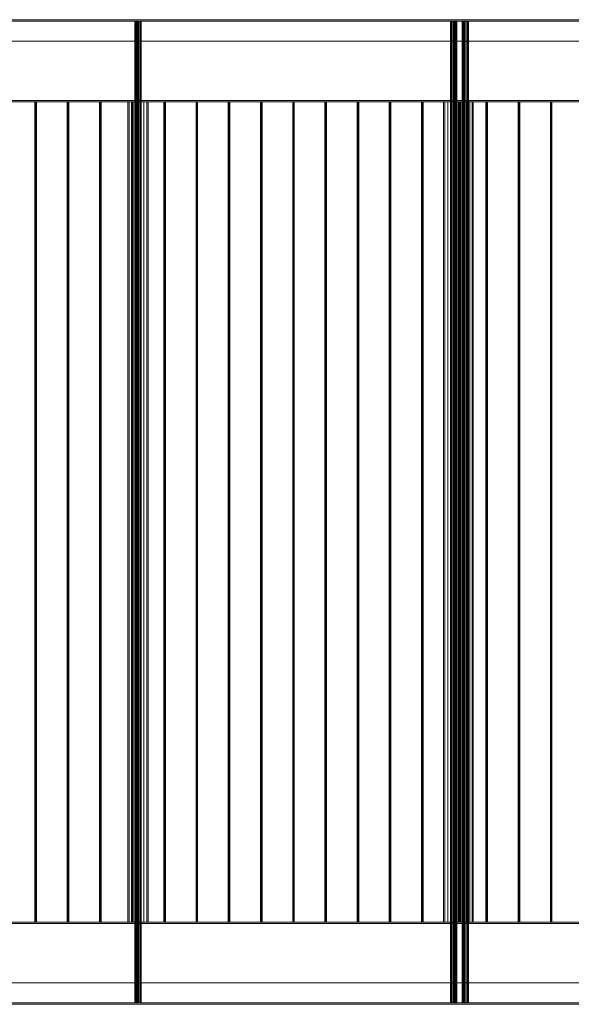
# Model space of a CAD drawing. Header units: millimetres. Extents: x -2233 to 65662, y -50530 to 6847.
# Tile 664 of 802: x 33507 to 35189, y -19500 to -16500. Entities that reach past the tile are written whole.
import ezdxf

# ---------------------------------------------------------------- set-up
doc = ezdxf.new("R2010")
doc.units = ezdxf.units.MM
doc.layers.add('superior_C03', color=7, linetype='Continuous', lineweight=0)

msp = doc.modelspace()

# ---------------------------------------------------------------- linework, layer by layer
at = {"layer": 'superior_C03'}
for p, q in [((40366.023, -16500), (26559.602, -16500)), ((26560.355, -16500), (40366.776, -16500)), ((40459.439, -16500), (26653.018, -16500)), ((26653.771, -16500), (40460.192, -16500)), ((26559.602, -16504), (40366.023, -16504)), ((40460.192, -16504), (26653.771, -16504)), ((33859.151, -16504), (33857.683, -16504)), ((33857.683, -16504), (33857.71, -16504)), ((33857.683, -16504), (33857.683, -19496)), ((33857.71, -16504), (33859.228, -16504)), ((33857.71, -16504), (33857.71, -19496)), ((33861.891, -16504), (33859.151, -16504)), ((33859.151, -16504), (33859.151, -19496)), ((33859.228, -16504), (33862.006, -16504)), ((33859.228, -16504), (33859.228, -19496)), ((33865.486, -16504), (33861.891, -16504)), ((33861.891, -16504), (33861.891, -19496)), ((33862.006, -16504), (33865.621, -16504)), ((33862.006, -16504), (33862.006, -19496)), ((33869.387, -16504), (33865.486, -16504)), ((33865.486, -16504), (33865.486, -19496)), ((33865.621, -16504), (33869.522, -16504)), ((33865.621, -16504), (33865.621, -19496)), ((33873.002, -16504), (33869.387, -16504)), ((33869.387, -16504), (33869.387, -19496)), ((33869.522, -16504), (33873.117, -16504)), ((33869.522, -16504), (33869.522, -19496)), ((33875.78, -16504), (33873.002, -16504)), ((33873.002, -16504), (33873.002, -19496)), ((33873.117, -16504), (33875.857, -16504)), ((33873.117, -16504), (33873.117, -19496)), ((33877.298, -16504), (33875.78, -16504)), ((33875.78, -16504), (33875.78, -19496)), ((33875.857, -16504), (33877.325, -16504)), ((33875.857, -16504), (33875.857, -19496)), ((33877.325, -16504), (33877.298, -16504)), ((33877.298, -16504), (33877.298, -19496)), ((33877.325, -19496), (33877.325, -16504)), ((34821.613, -16504), (34820.145, -16504)), ((34820.145, -16504), (34820.172, -16504)), ((34820.145, -16504), (34820.145, -19496)), ((34820.172, -16504), (34821.69, -16504)), ((34820.172, -16504), (34820.172, -19496)), ((34824.353, -16504), (34821.613, -16504)), ((34821.613, -16504), (34821.613, -19496)), ((34821.69, -16504), (34824.468, -16504)), ((34821.69, -16504), (34821.69, -19496)), ((34827.948, -16504), (34824.353, -16504)), ((34824.353, -16504), (34824.353, -19496)), ((34824.468, -16504), (34828.083, -16504)), ((34824.468, -16504), (34824.468, -19496)), ((34831.849, -16504), (34827.948, -16504)), ((34827.948, -16504), (34827.948, -19496)), ((34828.083, -16504), (34831.984, -16504)), ((34828.083, -16504), (34828.083, -19496)), ((34835.464, -16504), (34831.849, -16504)), ((34831.849, -16504), (34831.849, -19496)), ((34831.984, -16504), (34835.579, -16504)), ((34831.984, -16504), (34831.984, -19496)), ((34838.242, -16504), (34835.464, -16504)), ((34835.464, -16504), (34835.464, -19496)), ((34835.579, -16504), (34838.319, -16504)), ((34835.579, -16504), (34835.579, -19496)), ((34839.76, -16504), (34838.242, -16504)), ((34838.242, -16504), (34838.242, -19496)), ((34838.319, -16504), (34839.787, -16504)), ((34838.319, -16504), (34838.319, -19496)), ((34839.787, -16504), (34839.76, -16504)), ((34839.76, -16504), (34839.76, -19496)), ((34839.787, -19496), (34839.787, -16504)), ((34856.833, -16504), (34855.364, -16504)), ((34855.364, -16504), (34855.391, -16504)), ((34855.364, -16504), (34855.364, -19496)), ((34855.391, -16504), (34856.909, -16504)), ((34855.391, -16504), (34855.391, -19496)), ((34859.573, -16504), (34856.833, -16504)), ((34856.833, -16504), (34856.833, -19496)), ((34856.909, -16504), (34859.687, -16504)), ((34856.909, -16504), (34856.909, -19496)), ((34863.167, -16504), (34859.573, -16504)), ((34859.573, -16504), (34859.573, -19496)), ((34859.687, -16504), (34863.302, -16504)), ((34859.687, -16504), (34859.687, -19496)), ((34867.069, -16504), (34863.167, -16504)), ((34863.167, -16504), (34863.167, -19496)), ((34863.302, -16504), (34867.204, -16504)), ((34863.302, -16504), (34863.302, -19496)), ((34870.684, -16504), (34867.069, -16504)), ((34867.069, -16504), (34867.069, -19496)), ((34867.204, -16504), (34870.798, -16504)), ((34867.204, -16504), (34867.204, -19496)), ((34873.462, -16504), (34870.684, -16504)), ((34870.684, -16504), (34870.684, -19496)), ((34870.798, -16504), (34873.538, -16504)), ((34870.798, -16504), (34870.798, -19496)), ((34874.98, -16504), (34873.462, -16504)), ((34873.462, -16504), (34873.462, -19496)), ((34873.538, -16504), (34875.006, -16504)), ((34873.538, -16504), (34873.538, -19496)), ((34875.006, -16504), (34874.98, -16504)), ((34874.98, -16504), (34874.98, -19496)), ((34875.006, -19496), (34875.006, -16504)), ((26559.602, -16565), (40366.023, -16565)), ((40366.776, -16565), (26560.355, -16565)), ((26653.018, -16565), (40459.439, -16565)), ((40460.192, -16565), (26653.771, -16565)), ((40149.193, -16746), (26691.419, -16746)), ((26691.419, -16750), (40149.193, -16750)), ((26710.629, -16746), (40168.403, -16746)), ((40168.403, -16750), (26710.629, -16750)), ((33554.492, -16750), (33553.44, -16750)), ((33553.44, -16750), (33553.826, -16750)), ((33553.44, -16750), (33553.44, -19250)), ((33553.826, -16750), (33555.424, -16750)), ((33553.826, -16750), (33553.826, -19250)), ((33556.366, -16750), (33554.492, -16750)), ((33554.492, -16750), (33554.492, -19250)), ((33555.424, -16750), (33557.298, -16750)), ((33555.424, -16750), (33555.424, -19250)), ((33557.964, -16750), (33556.366, -16750)), ((33556.366, -16750), (33556.366, -19250)), ((33557.298, -16750), (33558.35, -16750)), ((33557.298, -16750), (33557.298, -19250)), ((33558.35, -16750), (33557.964, -16750)), ((33557.964, -16750), (33557.964, -19250)), ((33558.35, -19250), (33558.35, -16750)), ((33652.702, -16750), (33651.65, -16750)), ((33651.65, -16750), (33652.036, -16750)), ((33651.65, -16750), (33651.65, -19250)), ((33652.036, -16750), (33653.634, -16750)), ((33652.036, -16750), (33652.036, -19250)), ((33654.576, -16750), (33652.702, -16750)), ((33652.702, -16750), (33652.702, -19250)), ((33653.634, -16750), (33655.508, -16750)), ((33653.634, -16750), (33653.634, -19250)), ((33656.174, -16750), (33654.576, -16750)), ((33654.576, -16750), (33654.576, -19250)), ((33655.508, -16750), (33656.561, -16750)), ((33655.508, -16750), (33655.508, -19250)), ((33656.561, -16750), (33656.174, -16750)), ((33656.174, -16750), (33656.174, -19250)), ((33656.561, -19250), (33656.561, -16750)), ((33750.912, -16750), (33749.86, -16750)), ((33749.86, -16750), (33750.247, -16750)), ((33749.86, -16750), (33749.86, -19250)), ((33750.247, -16750), (33751.845, -16750)), ((33750.247, -16750), (33750.247, -19250)), ((33752.787, -16750), (33750.912, -16750)), ((33750.912, -16750), (33750.912, -19250)), ((33751.845, -16750), (33753.719, -16750)), ((33751.845, -16750), (33751.845, -19250)), ((33754.385, -16750), (33752.787, -16750)), ((33752.787, -16750), (33752.787, -19250)), ((33753.719, -16750), (33754.771, -16750)), ((33753.719, -16750), (33753.719, -19250)), ((33754.771, -16750), (33754.385, -16750)), ((33754.385, -16750), (33754.385, -19250)), ((33754.771, -19250), (33754.771, -16750)), ((33840.775, -16750), (33836.077, -16750)), ((33836.077, -16750), (33836.163, -16750)), ((33836.077, -16750), (33836.077, -19250)), ((33836.163, -16750), (33841.02, -16750)), ((33836.163, -16750), (33836.163, -19250)), ((33849.543, -16750), (33840.775, -16750)), ((33840.775, -16750), (33840.775, -19250)), ((33841.02, -16750), (33849.909, -16750)), ((33841.02, -16750), (33841.02, -19250)), ((33849.123, -16750), (33848.071, -16750)), ((33848.071, -16750), (33848.457, -16750)), ((33848.071, -16750), (33848.071, -19250)), ((33848.457, -16750), (33850.055, -16750)), ((33848.457, -16750), (33848.457, -19250)), ((33850.997, -16750), (33849.123, -16750)), ((33849.123, -16750), (33849.123, -19250)), ((33861.045, -16750), (33849.543, -16750)), ((33849.543, -16750), (33849.543, -19250)), ((33849.909, -16750), (33861.477, -16750)), ((33849.909, -16750), (33849.909, -19250)), ((33850.055, -16750), (33851.929, -16750)), ((33850.055, -16750), (33850.055, -19250)), ((33852.595, -16750), (33850.997, -16750)), ((33850.997, -16750), (33850.997, -19250)), ((33851.929, -16750), (33852.981, -16750)), ((33851.929, -16750), (33851.929, -19250)), ((33852.981, -16750), (33852.595, -16750)), ((33852.595, -16750), (33852.595, -19250)), ((33852.981, -19250), (33852.981, -16750)), ((33873.531, -16750), (33861.045, -16750)), ((33861.045, -16750), (33861.045, -19250)), ((33861.477, -16750), (33873.963, -16750)), ((33861.477, -16750), (33861.477, -19250)), ((33885.099, -16750), (33873.531, -16750)), ((33873.531, -16750), (33873.531, -19250)), ((33873.963, -16750), (33885.465, -16750)), ((33873.963, -16750), (33873.963, -19250)), ((33893.988, -16750), (33885.099, -16750)), ((33885.099, -16750), (33885.099, -19250)), ((33885.465, -16750), (33894.233, -16750)), ((33885.465, -16750), (33885.465, -19250)), ((33898.845, -16750), (33893.988, -16750)), ((33893.988, -16750), (33893.988, -19250)), ((33894.233, -16750), (33898.931, -16750)), ((33894.233, -16750), (33894.233, -19250)), ((33898.931, -16750), (33898.845, -16750)), ((33898.845, -16750), (33898.845, -19250)), ((33898.931, -19250), (33898.931, -16750)), ((33947.333, -16750), (33946.281, -16750)), ((33946.281, -16750), (33946.667, -16750)), ((33946.281, -16750), (33946.281, -19250)), ((33946.667, -16750), (33948.266, -16750)), ((33946.667, -16750), (33946.667, -19250)), ((33949.207, -16750), (33947.333, -16750)), ((33947.333, -16750), (33947.333, -19250)), ((33948.266, -16750), (33950.14, -16750)), ((33948.266, -16750), (33948.266, -19250)), ((33950.806, -16750), (33949.207, -16750)), ((33949.207, -16750), (33949.207, -19250)), ((33950.14, -16750), (33951.192, -16750)), ((33950.14, -16750), (33950.14, -19250)), ((33951.192, -16750), (33950.806, -16750)), ((33950.806, -16750), (33950.806, -19250)), ((33951.192, -19250), (33951.192, -16750)), ((34045.544, -16750), (34044.492, -16750)), ((34044.492, -16750), (34044.878, -16750)), ((34044.492, -16750), (34044.492, -19250)), ((34044.878, -16750), (34046.476, -16750)), ((34044.878, -16750), (34044.878, -19250)), ((34047.418, -16750), (34045.544, -16750)), ((34045.544, -16750), (34045.544, -19250)), ((34046.476, -16750), (34048.35, -16750)), ((34046.476, -16750), (34046.476, -19250)), ((34049.016, -16750), (34047.418, -16750)), ((34047.418, -16750), (34047.418, -19250)), ((34048.35, -16750), (34049.402, -16750)), ((34048.35, -16750), (34048.35, -19250)), ((34049.402, -16750), (34049.016, -16750)), ((34049.016, -16750), (34049.016, -19250)), ((34049.402, -19250), (34049.402, -16750)), ((34143.754, -16750), (34142.702, -16750)), ((34142.702, -16750), (34143.088, -16750)), ((34142.702, -16750), (34142.702, -19250)), ((34143.088, -16750), (34144.686, -16750)), ((34143.088, -16750), (34143.088, -19250)), ((34145.628, -16750), (34143.754, -16750)), ((34143.754, -16750), (34143.754, -19250)), ((34144.686, -16750), (34146.561, -16750)), ((34144.686, -16750), (34144.686, -19250)), ((34147.226, -16750), (34145.628, -16750)), ((34145.628, -16750), (34145.628, -19250)), ((34146.561, -16750), (34147.613, -16750)), ((34146.561, -16750), (34146.561, -19250)), ((34147.613, -16750), (34147.226, -16750)), ((34147.226, -16750), (34147.226, -19250)), ((34147.613, -19250), (34147.613, -16750)), ((34241.965, -16750), (34240.912, -16750)), ((34240.912, -16750), (34241.299, -16750)), ((34240.912, -16750), (34240.912, -19250)), ((34241.299, -16750), (34242.897, -16750)), ((34241.299, -16750), (34241.299, -19250)), ((34243.839, -16750), (34241.965, -16750)), ((34241.965, -16750), (34241.965, -19250)), ((34242.897, -16750), (34244.771, -16750)), ((34242.897, -16750), (34242.897, -19250)), ((34245.437, -16750), (34243.839, -16750)), ((34243.839, -16750), (34243.839, -19250)), ((34244.771, -16750), (34245.823, -16750)), ((34244.771, -16750), (34244.771, -19250)), ((34245.823, -16750), (34245.437, -16750)), ((34245.437, -16750), (34245.437, -19250)), ((34245.823, -19250), (34245.823, -16750)), ((34340.175, -16750), (34339.123, -16750)), ((34339.123, -16750), (34339.509, -16750)), ((34339.123, -16750), (34339.123, -19250)), ((34339.509, -16750), (34341.107, -16750)), ((34339.509, -16750), (34339.509, -19250)), ((34342.049, -16750), (34340.175, -16750)), ((34340.175, -16750), (34340.175, -19250)), ((34341.107, -16750), (34342.981, -16750)), ((34341.107, -16750), (34341.107, -19250)), ((34343.647, -16750), (34342.049, -16750)), ((34342.049, -16750), (34342.049, -19250)), ((34342.981, -16750), (34344.033, -16750)), ((34342.981, -16750), (34342.981, -19250)), ((34344.033, -16750), (34343.647, -16750)), ((34343.647, -16750), (34343.647, -19250)), ((34344.033, -19250), (34344.033, -16750)), ((34438.385, -16750), (34437.333, -16750)), ((34437.333, -16750), (34437.719, -16750)), ((34437.333, -16750), (34437.333, -19250)), ((34437.719, -16750), (34439.318, -16750)), ((34437.719, -16750), (34437.719, -19250)), ((34440.259, -16750), (34438.385, -16750)), ((34438.385, -16750), (34438.385, -19250)), ((34439.318, -16750), (34441.192, -16750)), ((34439.318, -16750), (34439.318, -19250)), ((34441.858, -16750), (34440.259, -16750)), ((34440.259, -16750), (34440.259, -19250)), ((34441.192, -16750), (34442.244, -16750)), ((34441.192, -16750), (34441.192, -19250)), ((34442.244, -16750), (34441.858, -16750)), ((34441.858, -16750), (34441.858, -19250)), ((34442.244, -19250), (34442.244, -16750)), ((34536.596, -16750), (34535.544, -16750)), ((34535.544, -16750), (34535.93, -16750)), ((34535.544, -16750), (34535.544, -19250)), ((34535.93, -16750), (34537.528, -16750)), ((34535.93, -16750), (34535.93, -19250)), ((34538.47, -16750), (34536.596, -16750)), ((34536.596, -16750), (34536.596, -19250)), ((34537.528, -16750), (34539.402, -16750)), ((34537.528, -16750), (34537.528, -19250)), ((34540.068, -16750), (34538.47, -16750)), ((34538.47, -16750), (34538.47, -19250)), ((34539.402, -16750), (34540.454, -16750)), ((34539.402, -16750), (34539.402, -19250)), ((34540.454, -16750), (34540.068, -16750)), ((34540.068, -16750), (34540.068, -19250)), ((34540.454, -19250), (34540.454, -16750)), ((34634.806, -16750), (34633.754, -16750)), ((34633.754, -16750), (34634.14, -16750)), ((34633.754, -16750), (34633.754, -19250)), ((34634.14, -16750), (34635.739, -16750)), ((34634.14, -16750), (34634.14, -19250)), ((34636.68, -16750), (34634.806, -16750)), ((34634.806, -16750), (34634.806, -19250)), ((34635.739, -16750), (34637.613, -16750)), ((34635.739, -16750), (34635.739, -19250)), ((34638.278, -16750), (34636.68, -16750)), ((34636.68, -16750), (34636.68, -19250)), ((34637.613, -16750), (34638.665, -16750)), ((34637.613, -16750), (34637.613, -19250)), ((34638.665, -16750), (34638.278, -16750)), ((34638.278, -16750), (34638.278, -19250)), ((34638.665, -19250), (34638.665, -16750)), ((34733.017, -16750), (34731.965, -16750)), ((34731.965, -16750), (34732.351, -16750)), ((34731.965, -16750), (34731.965, -19250)), ((34732.351, -16750), (34733.949, -16750)), ((34732.351, -16750), (34732.351, -19250)), ((34734.891, -16750), (34733.017, -16750)), ((34733.017, -16750), (34733.017, -19250)), ((34733.949, -16750), (34735.823, -16750)), ((34733.949, -16750), (34733.949, -19250)), ((34736.489, -16750), (34734.891, -16750)), ((34734.891, -16750), (34734.891, -19250)), ((34735.823, -16750), (34736.875, -16750)), ((34735.823, -16750), (34735.823, -19250)), ((34736.875, -16750), (34736.489, -16750)), ((34736.489, -16750), (34736.489, -19250)), ((34736.875, -19250), (34736.875, -16750)), ((34803.237, -16750), (34798.539, -16750)), ((34798.539, -16750), (34798.625, -16750)), ((34798.539, -16750), (34798.539, -19250)), ((34798.625, -16750), (34803.482, -16750)), ((34798.625, -16750), (34798.625, -19250)), ((34812.005, -16750), (34803.237, -16750)), ((34803.237, -16750), (34803.237, -19250)), ((34803.482, -16750), (34812.371, -16750)), ((34803.482, -16750), (34803.482, -19250)), ((34823.507, -16750), (34812.005, -16750)), ((34812.005, -16750), (34812.005, -19250)), ((34812.371, -16750), (34823.939, -16750)), ((34812.371, -16750), (34812.371, -19250)), ((34835.993, -16750), (34823.507, -16750)), ((34823.507, -16750), (34823.507, -19250)), ((34823.939, -16750), (34836.425, -16750)), ((34823.939, -16750), (34823.939, -19250)), ((34831.227, -16750), (34830.175, -16750)), ((34830.175, -16750), (34830.561, -16750)), ((34830.175, -16750), (34830.175, -19250)), ((34830.561, -16750), (34832.159, -16750)), ((34830.561, -16750), (34830.561, -19250)), ((34833.101, -16750), (34831.227, -16750)), ((34831.227, -16750), (34831.227, -19250)), ((34832.159, -16750), (34834.033, -16750)), ((34832.159, -16750), (34832.159, -19250)), ((34834.699, -16750), (34833.101, -16750)), ((34833.101, -16750), (34833.101, -19250)), ((34834.033, -16750), (34835.085, -16750)), ((34834.033, -16750), (34834.033, -19250)), ((34835.085, -16750), (34834.699, -16750)), ((34834.699, -16750), (34834.699, -19250)), ((34835.085, -19250), (34835.085, -16750)), ((34847.561, -16750), (34835.993, -16750)), ((34835.993, -16750), (34835.993, -19250)), ((34836.425, -16750), (34847.927, -16750)), ((34836.425, -16750), (34836.425, -19250)), ((34844.304, -16750), (34840.633, -16750)), ((34840.633, -16750), (34840.7, -16750)), ((34840.633, -16750), (34840.633, -19250)), ((34840.7, -16750), (34844.495, -16750)), ((34840.7, -16750), (34840.7, -19250)), ((34851.153, -16750), (34844.304, -16750)), ((34844.304, -16750), (34844.304, -19250)), ((34844.495, -16750), (34851.439, -16750)), ((34844.495, -16750), (34844.495, -19250)), ((34856.45, -16750), (34847.561, -16750)), ((34847.561, -16750), (34847.561, -19250)), ((34847.927, -16750), (34856.695, -16750)), ((34847.927, -16750), (34847.927, -19250)), ((34860.14, -16750), (34851.153, -16750)), ((34851.153, -16750), (34851.153, -19250)), ((34851.439, -16750), (34860.477, -16750)), ((34851.439, -16750), (34851.439, -19250)), ((34861.307, -16750), (34856.45, -16750)), ((34856.45, -16750), (34856.45, -19250)), ((34856.695, -16750), (34861.393, -16750)), ((34856.695, -16750), (34856.695, -19250)), ((34869.894, -16750), (34860.14, -16750)), ((34860.14, -16750), (34860.14, -19250)), ((34860.477, -16750), (34870.231, -16750)), ((34860.477, -16750), (34860.477, -19250)), ((34861.393, -16750), (34861.307, -16750)), ((34861.307, -16750), (34861.307, -19250)), ((34861.393, -19250), (34861.393, -16750)), ((34878.931, -16750), (34869.894, -16750)), ((34869.894, -16750), (34869.894, -19250)), ((34870.231, -16750), (34879.217, -16750)), ((34870.231, -16750), (34870.231, -19250)), ((34885.876, -16750), (34878.931, -16750)), ((34878.931, -16750), (34878.931, -19250)), ((34879.217, -16750), (34886.067, -16750)), ((34879.217, -16750), (34879.217, -19250)), ((34889.671, -16750), (34885.876, -16750)), ((34885.876, -16750), (34885.876, -19250)), ((34886.067, -16750), (34889.738, -16750)), ((34886.067, -16750), (34886.067, -19250)), ((34889.738, -16750), (34889.671, -16750)), ((34889.671, -16750), (34889.671, -19250)), ((34889.738, -19250), (34889.738, -16750)), ((34929.437, -16750), (34928.385, -16750)), ((34928.385, -16750), (34928.772, -16750)), ((34928.385, -16750), (34928.385, -19250)), ((34928.772, -16750), (34930.37, -16750)), ((34928.772, -16750), (34928.772, -19250)), ((34931.311, -16750), (34929.437, -16750)), ((34929.437, -16750), (34929.437, -19250)), ((34930.37, -16750), (34932.244, -16750)), ((34930.37, -16750), (34930.37, -19250)), ((34932.91, -16750), (34931.311, -16750)), ((34931.311, -16750), (34931.311, -19250)), ((34932.244, -16750), (34933.296, -16750)), ((34932.244, -16750), (34932.244, -19250)), ((34933.296, -16750), (34932.91, -16750)), ((34932.91, -16750), (34932.91, -19250)), ((34933.296, -19250), (34933.296, -16750)), ((35027.648, -16750), (35026.596, -16750)), ((35026.596, -16750), (35026.982, -16750)), ((35026.596, -16750), (35026.596, -19250)), ((35026.982, -16750), (35028.58, -16750)), ((35026.982, -16750), (35026.982, -19250)), ((35029.522, -16750), (35027.648, -16750)), ((35027.648, -16750), (35027.648, -19250)), ((35028.58, -16750), (35030.454, -16750)), ((35028.58, -16750), (35028.58, -19250)), ((35031.12, -16750), (35029.522, -16750)), ((35029.522, -16750), (35029.522, -19250)), ((35030.454, -16750), (35031.506, -16750)), ((35030.454, -16750), (35030.454, -19250)), ((35031.506, -16750), (35031.12, -16750)), ((35031.12, -16750), (35031.12, -19250)), ((35031.506, -19250), (35031.506, -16750)), ((35125.858, -16750), (35124.806, -16750)), ((35124.806, -16750), (35125.192, -16750)), ((35124.806, -16750), (35124.806, -19250)), ((35125.192, -16750), (35126.791, -16750)), ((35125.192, -16750), (35125.192, -19250)), ((35127.732, -16750), (35125.858, -16750)), ((35125.858, -16750), (35125.858, -19250)), ((35126.791, -16750), (35128.665, -16750)), ((35126.791, -16750), (35126.791, -19250)), ((35129.331, -16750), (35127.732, -16750)), ((35127.732, -16750), (35127.732, -19250)), ((35128.665, -16750), (35129.717, -16750)), ((35128.665, -16750), (35128.665, -19250)), ((35129.717, -16750), (35129.331, -16750)), ((35129.331, -16750), (35129.331, -19250)), ((35129.717, -19250), (35129.717, -16750)), ((40149.193, -19250), (26691.419, -19250)), ((26691.419, -19254), (40149.193, -19254)), ((26710.629, -19250), (40168.403, -19250)), ((40168.403, -19254), (26710.629, -19254)), ((33553.826, -19250), (33553.44, -19250)), ((33553.44, -19250), (33554.492, -19250)), ((33555.424, -19250), (33553.826, -19250)), ((33554.492, -19250), (33556.366, -19250)), ((33557.298, -19250), (33555.424, -19250)), ((33556.366, -19250), (33557.964, -19250)), ((33558.35, -19250), (33557.298, -19250)), ((33557.964, -19250), (33558.35, -19250)), ((33652.036, -19250), (33651.65, -19250)), ((33651.65, -19250), (33652.702, -19250)), ((33653.634, -19250), (33652.036, -19250)), ((33652.702, -19250), (33654.576, -19250)), ((33655.508, -19250), (33653.634, -19250)), ((33654.576, -19250), (33656.174, -19250)), ((33656.561, -19250), (33655.508, -19250)), ((33656.174, -19250), (33656.561, -19250)), ((33750.247, -19250), (33749.86, -19250)), ((33749.86, -19250), (33750.912, -19250)), ((33751.845, -19250), (33750.247, -19250)), ((33750.912, -19250), (33752.787, -19250)), ((33753.719, -19250), (33751.845, -19250)), ((33752.787, -19250), (33754.385, -19250)), ((33754.771, -19250), (33753.719, -19250)), ((33754.385, -19250), (33754.771, -19250)), ((33836.163, -19250), (33836.077, -19250)), ((33836.077, -19250), (33840.775, -19250)), ((33841.02, -19250), (33836.163, -19250)), ((33840.775, -19250), (33849.543, -19250)), ((33849.909, -19250), (33841.02, -19250)), ((33848.457, -19250), (33848.071, -19250)), ((33848.071, -19250), (33849.123, -19250)), ((33850.055, -19250), (33848.457, -19250)), ((33849.123, -19250), (33850.997, -19250)), ((33849.543, -19250), (33861.045, -19250)), ((33861.477, -19250), (33849.909, -19250)), ((33851.929, -19250), (33850.055, -19250)), ((33850.997, -19250), (33852.595, -19250)), ((33852.981, -19250), (33851.929, -19250)), ((33852.595, -19250), (33852.981, -19250)), ((33861.045, -19250), (33873.531, -19250)), ((33873.963, -19250), (33861.477, -19250)), ((33873.531, -19250), (33885.099, -19250)), ((33885.465, -19250), (33873.963, -19250)), ((33885.099, -19250), (33893.988, -19250)), ((33894.233, -19250), (33885.465, -19250)), ((33893.988, -19250), (33898.845, -19250)), ((33898.931, -19250), (33894.233, -19250)), ((33898.845, -19250), (33898.931, -19250)), ((33946.667, -19250), (33946.281, -19250)), ((33946.281, -19250), (33947.333, -19250)), ((33948.266, -19250), (33946.667, -19250)), ((33947.333, -19250), (33949.207, -19250)), ((33950.14, -19250), (33948.266, -19250)), ((33949.207, -19250), (33950.806, -19250)), ((33951.192, -19250), (33950.14, -19250)), ((33950.806, -19250), (33951.192, -19250)), ((34044.878, -19250), (34044.492, -19250)), ((34044.492, -19250), (34045.544, -19250)), ((34046.476, -19250), (34044.878, -19250)), ((34045.544, -19250), (34047.418, -19250)), ((34048.35, -19250), (34046.476, -19250)), ((34047.418, -19250), (34049.016, -19250)), ((34049.402, -19250), (34048.35, -19250)), ((34049.016, -19250), (34049.402, -19250)), ((34143.088, -19250), (34142.702, -19250)), ((34142.702, -19250), (34143.754, -19250)), ((34144.686, -19250), (34143.088, -19250)), ((34143.754, -19250), (34145.628, -19250)), ((34146.561, -19250), (34144.686, -19250)), ((34145.628, -19250), (34147.226, -19250)), ((34147.613, -19250), (34146.561, -19250)), ((34147.226, -19250), (34147.613, -19250)), ((34241.299, -19250), (34240.912, -19250)), ((34240.912, -19250), (34241.965, -19250)), ((34242.897, -19250), (34241.299, -19250)), ((34241.965, -19250), (34243.839, -19250)), ((34244.771, -19250), (34242.897, -19250)), ((34243.839, -19250), (34245.437, -19250)), ((34245.823, -19250), (34244.771, -19250)), ((34245.437, -19250), (34245.823, -19250)), ((34339.509, -19250), (34339.123, -19250)), ((34339.123, -19250), (34340.175, -19250)), ((34341.107, -19250), (34339.509, -19250)), ((34340.175, -19250), (34342.049, -19250)), ((34342.981, -19250), (34341.107, -19250)), ((34342.049, -19250), (34343.647, -19250)), ((34344.033, -19250), (34342.981, -19250)), ((34343.647, -19250), (34344.033, -19250)), ((34437.719, -19250), (34437.333, -19250)), ((34437.333, -19250), (34438.385, -19250)), ((34439.318, -19250), (34437.719, -19250)), ((34438.385, -19250), (34440.259, -19250)), ((34441.192, -19250), (34439.318, -19250)), ((34440.259, -19250), (34441.858, -19250)), ((34442.244, -19250), (34441.192, -19250)), ((34441.858, -19250), (34442.244, -19250)), ((34535.93, -19250), (34535.544, -19250)), ((34535.544, -19250), (34536.596, -19250)), ((34537.528, -19250), (34535.93, -19250)), ((34536.596, -19250), (34538.47, -19250)), ((34539.402, -19250), (34537.528, -19250)), ((34538.47, -19250), (34540.068, -19250)), ((34540.454, -19250), (34539.402, -19250)), ((34540.068, -19250), (34540.454, -19250)), ((34634.14, -19250), (34633.754, -19250)), ((34633.754, -19250), (34634.806, -19250)), ((34635.739, -19250), (34634.14, -19250)), ((34634.806, -19250), (34636.68, -19250)), ((34637.613, -19250), (34635.739, -19250)), ((34636.68, -19250), (34638.278, -19250)), ((34638.665, -19250), (34637.613, -19250)), ((34638.278, -19250), (34638.665, -19250)), ((34732.351, -19250), (34731.965, -19250)), ((34731.965, -19250), (34733.017, -19250)), ((34733.949, -19250), (34732.351, -19250)), ((34733.017, -19250), (34734.891, -19250)), ((34735.823, -19250), (34733.949, -19250)), ((34734.891, -19250), (34736.489, -19250)), ((34736.875, -19250), (34735.823, -19250)), ((34736.489, -19250), (34736.875, -19250)), ((34798.625, -19250), (34798.539, -19250)), ((34798.539, -19250), (34803.237, -19250)), ((34803.482, -19250), (34798.625, -19250)), ((34803.237, -19250), (34812.005, -19250)), ((34812.371, -19250), (34803.482, -19250)), ((34812.005, -19250), (34823.507, -19250)), ((34823.939, -19250), (34812.371, -19250)), ((34823.507, -19250), (34835.993, -19250)), ((34836.425, -19250), (34823.939, -19250)), ((34830.561, -19250), (34830.175, -19250)), ((34830.175, -19250), (34831.227, -19250)), ((34832.159, -19250), (34830.561, -19250)), ((34831.227, -19250), (34833.101, -19250)), ((34834.033, -19250), (34832.159, -19250)), ((34833.101, -19250), (34834.699, -19250)), ((34835.085, -19250), (34834.033, -19250)), ((34834.699, -19250), (34835.085, -19250)), ((34835.993, -19250), (34847.561, -19250)), ((34847.927, -19250), (34836.425, -19250)), ((34840.7, -19250), (34840.633, -19250)), ((34840.633, -19250), (34844.304, -19250)), ((34844.495, -19250), (34840.7, -19250)), ((34844.304, -19250), (34851.153, -19250)), ((34851.439, -19250), (34844.495, -19250)), ((34847.561, -19250), (34856.45, -19250)), ((34856.695, -19250), (34847.927, -19250)), ((34851.153, -19250), (34860.14, -19250)), ((34860.477, -19250), (34851.439, -19250)), ((34856.45, -19250), (34861.307, -19250)), ((34861.393, -19250), (34856.695, -19250)), ((34860.14, -19250), (34869.894, -19250)), ((34870.231, -19250), (34860.477, -19250)), ((34861.307, -19250), (34861.393, -19250)), ((34869.894, -19250), (34878.931, -19250)), ((34879.217, -19250), (34870.231, -19250)), ((34878.931, -19250), (34885.876, -19250)), ((34886.067, -19250), (34879.217, -19250)), ((34885.876, -19250), (34889.671, -19250)), ((34889.738, -19250), (34886.067, -19250)), ((34889.671, -19250), (34889.738, -19250)), ((34928.772, -19250), (34928.385, -19250)), ((34928.385, -19250), (34929.437, -19250)), ((34930.37, -19250), (34928.772, -19250)), ((34929.437, -19250), (34931.311, -19250)), ((34932.244, -19250), (34930.37, -19250)), ((34931.311, -19250), (34932.91, -19250)), ((34933.296, -19250), (34932.244, -19250)), ((34932.91, -19250), (34933.296, -19250)), ((35026.982, -19250), (35026.596, -19250)), ((35026.596, -19250), (35027.648, -19250)), ((35028.58, -19250), (35026.982, -19250)), ((35027.648, -19250), (35029.522, -19250)), ((35030.454, -19250), (35028.58, -19250)), ((35029.522, -19250), (35031.12, -19250)), ((35031.506, -19250), (35030.454, -19250)), ((35031.12, -19250), (35031.506, -19250)), ((35125.192, -19250), (35124.806, -19250)), ((35124.806, -19250), (35125.858, -19250)), ((35126.791, -19250), (35125.192, -19250)), ((35125.858, -19250), (35127.732, -19250)), ((35128.665, -19250), (35126.791, -19250)), ((35127.732, -19250), (35129.331, -19250)), ((35129.717, -19250), (35128.665, -19250)), ((35129.331, -19250), (35129.717, -19250)), ((40366.023, -19435), (26559.602, -19435)), ((26560.355, -19435), (40366.776, -19435)), ((40459.439, -19435), (26653.018, -19435)), ((26653.771, -19435), (40460.192, -19435)), ((40366.023, -19496), (26559.602, -19496)), ((26559.602, -19500), (40366.023, -19500)), ((40366.776, -19500), (26560.355, -19500)), ((26653.018, -19500), (40459.439, -19500)), ((26653.771, -19496), (40460.192, -19496)), ((40460.192, -19500), (26653.771, -19500)), ((33857.71, -19496), (33857.683, -19496)), ((33857.683, -19496), (33859.151, -19496)), ((33859.228, -19496), (33857.71, -19496)), ((33859.151, -19496), (33861.891, -19496)), ((33862.006, -19496), (33859.228, -19496)), ((33861.891, -19496), (33865.486, -19496)), ((33865.621, -19496), (33862.006, -19496)), ((33865.486, -19496), (33869.387, -19496)), ((33869.522, -19496), (33865.621, -19496)), ((33869.387, -19496), (33873.002, -19496)), ((33873.117, -19496), (33869.522, -19496)), ((33873.002, -19496), (33875.78, -19496)), ((33875.857, -19496), (33873.117, -19496)), ((33875.78, -19496), (33877.298, -19496)), ((33877.325, -19496), (33875.857, -19496)), ((33877.298, -19496), (33877.325, -19496)), ((34820.172, -19496), (34820.145, -19496)), ((34820.145, -19496), (34821.613, -19496)), ((34821.69, -19496), (34820.172, -19496)), ((34821.613, -19496), (34824.353, -19496)), ((34824.468, -19496), (34821.69, -19496)), ((34824.353, -19496), (34827.948, -19496)), ((34828.083, -19496), (34824.468, -19496)), ((34827.948, -19496), (34831.849, -19496)), ((34831.984, -19496), (34828.083, -19496)), ((34831.849, -19496), (34835.464, -19496)), ((34835.579, -19496), (34831.984, -19496)), ((34835.464, -19496), (34838.242, -19496)), ((34838.319, -19496), (34835.579, -19496)), ((34838.242, -19496), (34839.76, -19496)), ((34839.787, -19496), (34838.319, -19496)), ((34839.76, -19496), (34839.787, -19496)), ((34855.391, -19496), (34855.364, -19496)), ((34855.364, -19496), (34856.833, -19496)), ((34856.909, -19496), (34855.391, -19496)), ((34856.833, -19496), (34859.573, -19496)), ((34859.687, -19496), (34856.909, -19496)), ((34859.573, -19496), (34863.167, -19496)), ((34863.302, -19496), (34859.687, -19496)), ((34863.167, -19496), (34867.069, -19496)), ((34867.204, -19496), (34863.302, -19496)), ((34867.069, -19496), (34870.684, -19496)), ((34870.798, -19496), (34867.204, -19496)), ((34870.684, -19496), (34873.462, -19496)), ((34873.538, -19496), (34870.798, -19496)), ((34873.462, -19496), (34874.98, -19496)), ((34875.006, -19496), (34873.538, -19496)), ((34874.98, -19496), (34875.006, -19496))]:
    msp.add_line(p, q, dxfattribs=at)

doc.saveas('drawing.dxf')
